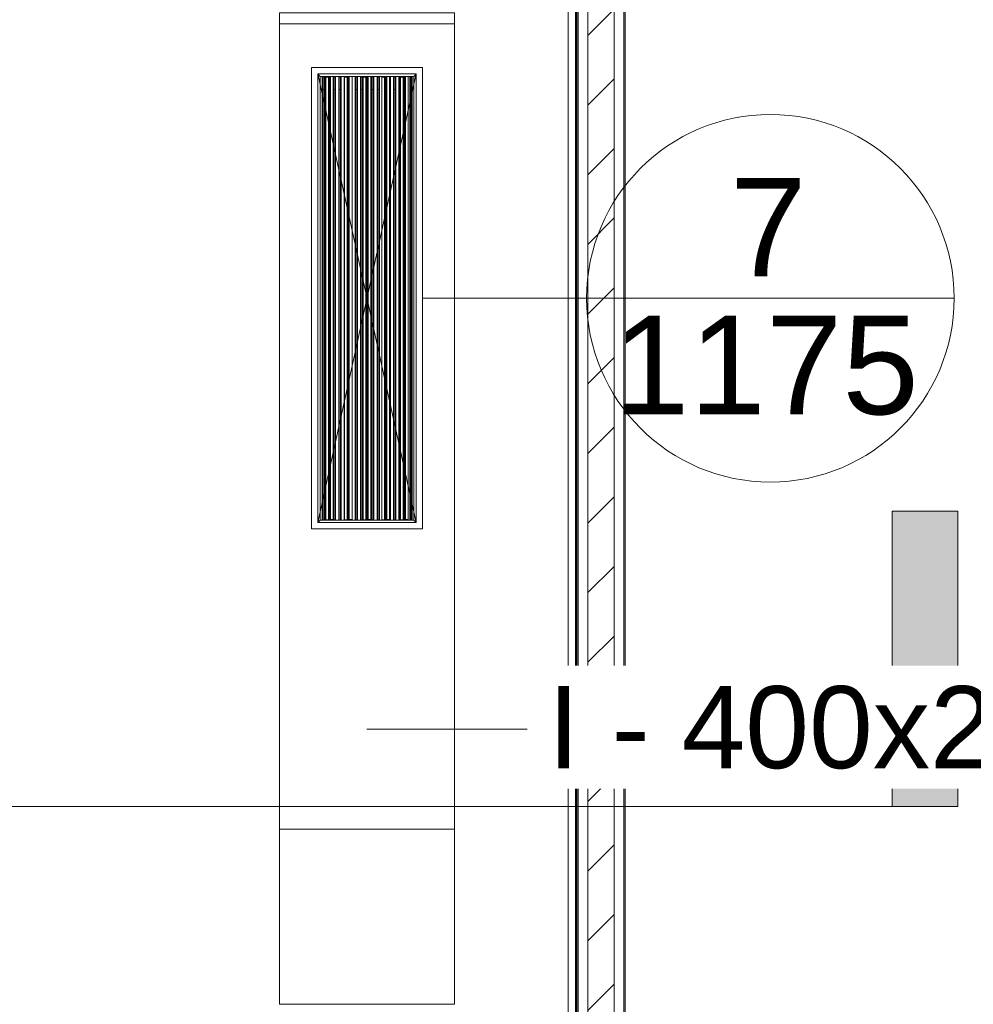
# Model space of a CAD drawing. Header units: metres. Extents: x 2.9 to 42.3, y -72.9 to -49.3.
# Tile 307 of 309: x 38.8 to 41, y -53.9 to -51.7. Entities that reach past the tile are written whole.
import ezdxf

# ---------------------------------------------------------------- set-up
doc = ezdxf.new("R2010")
doc.units = ezdxf.units.M
doc.linetypes.add('Oculto 1_5', pattern=[0.0022, 0.0015, -0.0007])
for name, color, linetype, lineweight in [('A-DETL', 7, 'Oculto 1_5', 18), ('A-WALL', 7, 'Continuous', 18), ('A-WALL-PATT', 7, 'Continuous', 18), ('DUTOS', 7, 'Continuous', 18), ('G-ANNO-SYMB', 7, 'Continuous', 9), ('M-HVAC-DUCT', 7, 'Continuous', 18)]:
    doc.layers.add(name, color=color, linetype=linetype, lineweight=lineweight)
doc.layers.add('M-HVAC-CDFF-IDEN', color=1, linetype='Continuous', lineweight=9, true_color=0xff0000)
doc.layers.add('M-HVAC-DUCT-IDEN', color=1, linetype='Continuous', lineweight=9, true_color=0xff0000)
doc.styles.add('Arial_1', font='arial.ttf', dxfattribs={"height": 0.1875})
doc.styles.add('Arial_2', font='arial.ttf', dxfattribs={"height": 0.225})
pattern_1 = [(50, (21.555, -62.929), (0.5465545, -0.047815), [0.05715, -0.62865]), (355, (21.555, -62.929), (-0.105728, 0.573166), [0.04572, -0.50292]), (100.451, (21.601, -62.933), (0.440828, 0.525349), [0.04857, -0.53427]), (46.184, (21.555, -62.776), (0.813237, -0.12613), [0.08573, -0.94298]), (96.636, (21.623, -62.787), (0.712212, 0.742287), [0.07286, -0.80141]), (351.184, (21.555, -62.776), (0.712217, 0.742274), [0.06858, -0.75438]), (21, (21.631, -62.814), (0.454846, -0.306795), [0.05715, -0.62865]), (326, (21.631, -62.814), (0.185405, 0.55256), [0.04572, -0.50292]), (71.451, (21.669, -62.84), (0.640251, 0.245763), [0.04857, -0.53427]), (37.5, (21.555, -62.929), (0.009261, 0.2536672), [0.02515, -0.47168, 0.02515, -0.48539, -0.50482]), (37.5, (21.555, -62.929), (0.009261, 0.2536672), [-1.007, 0.02515, -0.47968]), (7.5, (21.555, -62.929), (0.2004558, 0.300546), [0.02515, -0.26594, 0.02515, -0.46025, -0.1924]), (7.5, (21.555, -62.929), (0.2004558, 0.300546), [-0.77648, 0.02515, -0.16726]), (327.5, (21.385, -62.929), (0.4067682, -0.0171882), [0.02515, -0.16535, 0.02515, -0.56921, -0.78867]), (327.5, (21.385, -62.929), (0.4067682, -0.0171882), [-0.78486, 0.02515, -0.76352]), (317.5, (21.309, -62.929), (0.444383, 0.0762794), [0.02515, -0.2225, 0.02515, -0.36957, -0.56007]), (317.5, (21.309, -62.929), (0.444383, 0.0762794), [-0.64237, 0.02515, -0.53492])]

# ---------------------------------------------------------------- blocks, each defined once
blk = doc.blocks.new('4 GRE - ESCOLA DE CINEMA E AUDIOVISUAL CINE REX R07_rvt-1-2PAV')
at = {"layer": 'A-WALL-PATT', "true_color": 0xd4d4d4}
h = blk.add_hatch(dxfattribs=at)
h.set_pattern_fill('FP_1', color=254, style=0, pattern_type=2)
h.set_pattern_definition(pattern_1)
h.paths.add_polyline_path([(40.0597, -71.5933), (40.0598, -71.5933), (40.0598, -68.3629), (40.0573, -68.3629), (40.0573, -71.5933)])
h.paths.add_polyline_path([(40.0598, -68.1629), (40.0598, -65.9931), (40.0573, -65.9931), (40.0574, -68.1629)])
h.paths.add_polyline_path([(40.0598, -65.8631), (40.0598, -63.9454), (40.0573, -63.9454), (40.0573, -65.8631)])
h.paths.add_polyline_path([(40.0598, -63.7454), (40.0593, -61.4854), (40.0573, -61.4854), (40.0573, -63.7454), (40.0583, -63.7454)])
h.paths.add_polyline_path([(40.0594, -61.2854), (40.0598, -61.2854), (40.0598, -60.3554), (40.0573, -60.3554), (40.0573, -61.2854)])
h.paths.add_polyline_path([(40.0598, -60.3469), (40.0598, -57.7861), (40.0573, -57.7861), (40.0573, -60.3469)])
h.paths.add_polyline_path([(40.0573, -57.5861), (40.0598, -57.5861), (40.0598, -54.4968), (40.0573, -54.4968), (40.0573, -55.3926)])
h.paths.add_polyline_path([(40.0598, -54.2968), (40.0598, -51.2461), (40.0573, -51.2461), (40.0573, -54.2968), (40.059, -54.2968)])
h = blk.add_hatch(dxfattribs=at)
h.set_pattern_fill('FP_2', color=254, style=0, pattern_type=2)
h.set_pattern_definition([(45, (21.555, -62.929), (-0.0795495, 0.0795495), [])])
h.paths.add_polyline_path([(40.1423, -71.5933), (40.1423, -68.3629), (40.0823, -68.3629), (40.0823, -71.5933), (40.1413, -71.5933)])
h.paths.add_polyline_path([(40.1048, -68.1629), (40.1423, -68.1629), (40.1423, -63.9454), (40.0823, -63.9454), (40.0823, -68.1629)])
h.paths.add_polyline_path([(40.0823, -63.7454), (40.1423, -63.7454), (40.1423, -61.4854), (40.0823, -61.4854), (40.0823, -63.0318)])
h.paths.add_polyline_path([(40.0872, -61.2854), (40.1423, -61.2854), (40.1423, -57.7861), (40.0823, -57.7861), (40.0823, -61.2854)])
h.paths.add_polyline_path([(40.0823, -57.5861), (40.1423, -57.5861), (40.1423, -54.4968), (40.0823, -54.4968), (40.0823, -55.3926)])
h.paths.add_polyline_path([(40.0823, -54.2968), (40.1423, -54.2968), (40.1419, -51.2461), (40.0823, -51.2461), (40.0823, -52.3369)])
h = blk.add_hatch(dxfattribs=at)
h.set_pattern_fill('FP_1', color=254, style=0, pattern_type=2)
h.set_pattern_definition(pattern_1)
h.paths.add_polyline_path([(40.1648, -71.5933), (40.1673, -71.5933), (40.1673, -68.3629), (40.1648, -68.3629), (40.1648, -70.6709)])
h.paths.add_polyline_path([(40.1673, -68.1629), (40.1673, -63.9454), (40.1648, -63.9454), (40.1648, -68.1629)])
h.paths.add_polyline_path([(40.1648, -63.7454), (40.1673, -63.7454), (40.1673, -61.4854), (40.1648, -61.4854), (40.1648, -63.0318)])
h.paths.add_polyline_path([(40.1673, -61.2854), (40.1673, -57.7861), (40.1648, -57.7861), (40.1648, -61.2854)])
h.paths.add_polyline_path([(40.1673, -57.5861), (40.1673, -54.4968), (40.1648, -54.4968), (40.1648, -57.5861)])
h.paths.add_polyline_path([(40.1673, -54.2968), (40.1673, -51.2461), (40.1648, -51.2461), (40.1648, -54.2968)])
at = {"layer": 'A-WALL', "color": 253, "true_color": 0xaaaaaa}
for p, q in [((40.0373, -51.2476), (40.0373, -54.2968)), ((40.0543, -54.2968), (40.0543, -51.2476)), ((40.0558, -54.2968), (40.0558, -51.2476)), ((40.0573, -51.2461), (40.0573, -54.2968)), ((40.0573, -54.2968), (40.0573, -51.2461)), ((40.0598, -54.2968), (40.0598, -51.2461)), ((40.0823, -54.2968), (40.0823, -51.2461)), ((40.1423, -54.2968), (40.1423, -51.2461)), ((40.1648, -54.2968), (40.1648, -51.2461)), ((40.1673, -54.2968), (40.1673, -51.2461))]:
    blk.add_line(p, q, dxfattribs=at)
blk = doc.blocks.new('M_Rectangular Transition - L - 400 mm _L_-902817-2PAV')
at = {"layer": 'M-HVAC-DUCT', "color": 4, "true_color": 0x00ffff}
for p, q in [((0, 0.2), (0.4, 0.2)), ((0, -0.2), (0, 0.2)), ((0.4, 0.2), (0.4, -0.2)), ((0.4, -0.2), (0, -0.2))]:
    blk.add_line(p, q, dxfattribs=at)
blk = doc.blocks.new('M_Tampa retangular - Padrão-911082-2PAV')
at = {"layer": 'M-HVAC-DUCT', "color": 4, "true_color": 0x00ffff}
for p, q in [((0, -0.2), (0, 0.2)), ((0, 0.2), (0.025, 0.2)), ((0.025, 0.2), (0.025, -0.2)), ((0.025, -0.2), (0, -0.2))]:
    blk.add_line(p, q, dxfattribs=at)
blk = doc.blocks.new('AH-0-AG 1025x225 - TROX_AH-AG_1025x225_dxf_QMODEL_0b91c0ce_e798_4b9b_8a5d_41a66752f1cb-902421-2PAV')
at = {"layer": 'A-DETL', "color": 1, "linetype": 'Continuous', "true_color": 0xff0000}
for p, q in [((-0.527, -0.127), (-0.527, 0.127)), ((0.527, 0.127), (-0.527, 0.127)), ((-0.527, -0.127), (-0.527, 0.127)), ((0.527, 0.127), (-0.527, 0.127)), ((-0.5125, 0.1125), (-0.507, 0.107)), ((-0.5125, -0.1125), (-0.5125, 0.1125)), ((0.5125, 0.1125), (-0.5125, 0.1125)), ((-0.5125, 0.1125), (-0.507, 0.107)), ((-0.5125, -0.1125), (-0.5125, 0.1125)), ((0.5125, 0.1125), (0.507, 0.107)), ((0.5125, 0.1125), (0.507, 0.107)), ((0.5125, -0.1125), (0.5125, 0.1125)), ((0.5125, -0.1125), (0.5125, 0.1125)), ((0.527, -0.127), (0.527, 0.127)), ((0.527, -0.127), (0.527, 0.127)), ((-0.507, -0.107), (-0.507, 0.107)), ((-0.507, -0.107), (-0.507, 0.107)), ((0.507, 0.107), (-0.507, 0.107)), ((0.5055, 0.0943), (-0.5065, 0.0943)), ((-0.5065, 0.0943), (-0.5065, 0.0879)), ((-0.506, 0.102), (0.506, 0.102)), ((-0.506, 0.102), (-0.506, 0.1008)), ((0.506, 0.1008), (-0.506, 0.1008)), ((-0.506, 0.1008), (-0.506, 0.0978)), ((-0.506, 0.0965), (-0.506, 0.0978)), ((0.506, 0.0978), (-0.506, 0.0978)), ((0.506, 0.0965), (-0.506, 0.0965)), ((0.477, 0.1008), (0.477, 0.0978)), ((0.5055, 0.0943), (0.5055, 0.0879)), ((0.506, 0.102), (0.506, 0.1008)), ((0.506, 0.1008), (0.506, 0.0978)), ((0.506, 0.0965), (0.506, 0.0978)), ((0.507, -0.107), (0.507, 0.107)), ((0.507, -0.107), (0.507, 0.107)), ((-0.5065, 0.0881), (-0.5065, 0.0881)), ((-0.5065, 0.0881), (-0.5065, 0.0879)), ((-0.5065, 0.0881), (0.5065, 0.0881)), ((-0.5065, 0.0881), (0.5065, 0.0881)), ((-0.5065, 0.0879), (-0.5065, 0.0877)), ((-0.5065, 0.0879), (0.5065, 0.0879)), ((-0.5065, 0.0877), (-0.5065, 0.0874)), ((-0.5065, 0.0877), (0.5065, 0.0877)), ((-0.5065, 0.0874), (-0.5065, 0.087)), ((-0.5065, 0.0874), (0.5065, 0.0874)), ((-0.5065, 0.087), (-0.5065, 0.0866)), ((-0.5065, 0.087), (0.5065, 0.087)), ((-0.5065, 0.0866), (-0.5065, 0.0861)), ((-0.5065, 0.0866), (0.5065, 0.0866)), ((-0.5065, 0.0861), (-0.5065, 0.0856)), ((-0.5065, 0.0861), (0.5065, 0.0861)), ((-0.5065, 0.0856), (-0.5065, 0.0851)), ((-0.5065, 0.0856), (0.5065, 0.0856)), ((-0.5065, 0.0851), (-0.5065, 0.0846)), ((-0.5065, 0.0851), (0.5065, 0.0851)), ((-0.5065, 0.0846), (-0.5065, 0.0842)), ((-0.5065, 0.0846), (0.5065, 0.0846)), ((-0.5065, 0.0842), (-0.5065, 0.0838)), ((-0.5065, 0.0842), (0.5065, 0.0842)), ((-0.5065, 0.0838), (-0.5065, 0.0835)), ((-0.5065, 0.0838), (0.5065, 0.0838)), ((-0.5065, 0.0835), (-0.5065, 0.0833)), ((-0.5065, 0.0835), (-0.5055, 0.0835)), ((-0.5065, 0.0833), (-0.5065, 0.0831)), ((-0.5065, 0.0833), (-0.5055, 0.0833)), ((-0.5065, 0.0831), (-0.5065, 0.0831)), ((-0.5065, 0.0831), (0.5065, 0.0831)), ((-0.5065, 0.0831), (-0.5055, 0.0831)), ((-0.506, 0.077), (-0.506, 0.0758)), ((0.506, 0.0758), (-0.506, 0.0758)), ((-0.506, 0.0758), (-0.506, 0.0728)), ((-0.506, 0.0715), (-0.506, 0.0728)), ((0.506, 0.0728), (-0.506, 0.0728)), ((0.506, 0.0715), (-0.506, 0.0715)), ((0.5065, 0.0836), (-0.5055, 0.0836)), ((-0.5055, 0.0836), (-0.5055, 0.0769)), ((-0.5055, 0.0769), (0.5065, 0.0769)), ((0.477, 0.0758), (0.477, 0.0728)), ((0.506, 0.0895), (0.506, 0.0883)), ((0.506, 0.0769), (0.506, 0.0758)), ((0.506, 0.0758), (0.506, 0.0728)), ((0.506, 0.0715), (0.506, 0.0728)), ((0.5065, 0.0881), (0.5065, 0.0881)), ((0.5065, 0.0881), (0.5065, 0.0879)), ((0.5065, 0.0879), (0.5065, 0.0877)), ((0.5065, 0.0877), (0.5065, 0.0874)), ((0.5065, 0.0874), (0.5065, 0.087)), ((0.5065, 0.087), (0.5065, 0.0866)), ((0.5065, 0.0866), (0.5065, 0.0861)), ((0.5065, 0.0861), (0.5065, 0.0856)), ((0.5065, 0.0856), (0.5065, 0.0851)), ((0.5065, 0.0851), (0.5065, 0.0846)), ((0.5065, 0.0846), (0.5065, 0.0842)), ((0.5065, 0.0842), (0.5065, 0.0838)), ((0.5065, 0.0838), (0.5065, 0.0835)), ((0.5065, 0.0836), (0.5065, 0.0769)), ((0.5055, 0.0515), (-0.5065, 0.0515)), ((-0.5065, 0.0515), (-0.5065, 0.0448)), ((-0.5065, 0.0453), (0.5065, 0.0453)), ((-0.506, 0.0645), (0.506, 0.0645)), ((-0.506, 0.0645), (-0.506, 0.0633)), ((0.506, 0.0633), (-0.506, 0.0633)), ((-0.506, 0.0633), (-0.506, 0.0603)), ((-0.506, 0.059), (-0.506, 0.0603)), ((0.506, 0.0603), (-0.506, 0.0603)), ((0.506, 0.059), (-0.506, 0.059)), ((-0.506, 0.052), (0.506, 0.052)), ((0.477, 0.0633), (0.477, 0.0603)), ((0.5055, 0.0515), (0.5055, 0.0448)), ((0.5055, 0.0453), (0.5065, 0.0453)), ((0.5055, 0.0451), (0.5065, 0.0451)), ((0.506, 0.0645), (0.506, 0.0633)), ((0.506, 0.0633), (0.506, 0.0603)), ((0.506, 0.059), (0.506, 0.0603)), ((0.506, 0.052), (0.506, 0.0508)), ((0.506, 0.0508), (0.506, 0.0478)), ((0.506, 0.0465), (0.506, 0.0478)), ((0.5065, 0.0453), (0.5065, 0.0453)), ((0.5065, 0.0453), (0.5065, 0.0451)), ((0.5065, 0.0451), (0.5065, 0.0449)), ((-0.5065, 0.0449), (-0.5065, 0.0446)), ((-0.5065, 0.0448), (0.5055, 0.0448)), ((-0.5065, 0.0446), (-0.5065, 0.0442)), ((-0.5065, 0.0446), (0.5065, 0.0446)), ((-0.5065, 0.0442), (-0.5065, 0.0438)), ((-0.5065, 0.0442), (0.5065, 0.0442)), ((-0.5065, 0.0438), (-0.5065, 0.0433)), ((-0.5065, 0.0438), (0.5065, 0.0438)), ((-0.5065, 0.0433), (-0.5065, 0.0428)), ((-0.5065, 0.0433), (0.5065, 0.0433)), ((-0.5065, 0.0428), (-0.5065, 0.0423)), ((-0.5065, 0.0428), (0.5065, 0.0428)), ((-0.5065, 0.0423), (-0.5065, 0.0418)), ((-0.5065, 0.0423), (0.5065, 0.0423)), ((-0.5065, 0.0418), (-0.5065, 0.0414)), ((-0.5065, 0.0418), (0.5065, 0.0418)), ((-0.5065, 0.0414), (-0.5065, 0.041)), ((-0.5065, 0.0414), (0.5065, 0.0414)), ((-0.5065, 0.041), (-0.5065, 0.0407)), ((-0.5065, 0.041), (0.5065, 0.041)), ((-0.5065, 0.0407), (-0.5065, 0.0405)), ((-0.5065, 0.0407), (0.5065, 0.0407)), ((-0.5065, 0.0405), (-0.5065, 0.0403)), ((-0.5065, 0.0405), (0.5065, 0.0405)), ((-0.5065, 0.0403), (-0.5065, 0.0403)), ((-0.5065, 0.0403), (0.5065, 0.0403)), ((-0.5065, 0.0403), (0.5065, 0.0403)), ((-0.506, 0.0395), (-0.506, 0.0382)), ((-0.506, 0.0382), (-0.506, 0.0352)), ((-0.506, 0.034), (-0.506, 0.0352)), ((0.506, 0.034), (-0.506, 0.034)), ((-0.506, 0.027), (0.506, 0.027)), ((-0.506, 0.027), (-0.506, 0.0257)), ((0.506, 0.0257), (-0.506, 0.0257)), ((-0.506, 0.0257), (-0.506, 0.0227)), ((-0.506, 0.0215), (-0.506, 0.0227)), ((0.506, 0.0227), (-0.506, 0.0227)), ((-0.5055, 0.0405), (-0.5055, 0.0341)), ((-0.5055, 0.0341), (0.5065, 0.0341)), ((0.477, 0.0257), (0.477, 0.0227)), ((0.5055, 0.0449), (0.5065, 0.0449)), ((0.506, 0.027), (0.506, 0.0257)), ((0.506, 0.0257), (0.506, 0.0227)), ((0.506, 0.0215), (0.506, 0.0227)), ((0.5065, 0.0449), (0.5065, 0.0446)), ((0.5065, 0.0446), (0.5065, 0.0442)), ((0.5065, 0.0442), (0.5065, 0.0438)), ((0.5065, 0.0438), (0.5065, 0.0433)), ((0.5065, 0.0433), (0.5065, 0.0428)), ((0.5065, 0.0428), (0.5065, 0.0423)), ((0.5065, 0.0423), (0.5065, 0.0418)), ((0.5065, 0.0418), (0.5065, 0.0414)), ((0.5065, 0.0414), (0.5065, 0.041)), ((0.5065, 0.041), (0.5065, 0.0407)), ((0.5065, 0.0407), (0.5065, 0.0405)), ((0.5065, 0.0405), (0.5065, 0.0403)), ((0.5065, 0.0405), (0.5065, 0.0341)), ((0.5065, 0.0403), (0.5065, 0.0403)), ((0.5055, 0.0087), (-0.5065, 0.0087)), ((-0.5065, 0.0087), (-0.5065, 0.0023)), ((-0.5065, 0.0025), (-0.5065, 0.0025)), ((-0.5065, 0.0025), (-0.5065, 0.0023)), ((-0.5065, 0.0025), (0.5065, 0.0025)), ((-0.5065, 0.0025), (0.5065, 0.0025)), ((-0.5065, 0.0023), (-0.5065, 0.0021)), ((-0.5065, 0.0023), (0.5065, 0.0023)), ((-0.5065, 0.0021), (-0.5065, 0.0018)), ((-0.5065, 0.0021), (0.5065, 0.0021)), ((-0.5065, 0.0018), (-0.5065, 0.0014)), ((-0.5065, 0.0018), (0.5065, 0.0018)), ((-0.5065, 0.0014), (-0.5065, 0.001)), ((-0.5065, 0.0014), (0.5065, 0.0014)), ((-0.5065, 0.001), (-0.5065, 0.0005)), ((-0.5065, 0.001), (0.5065, 0.001)), ((-0.5065, 0.0005), (-0.5065, 0)), ((-0.5065, 0.0005), (0.5065, 0.0005)), ((0.506, 0.0215), (-0.506, 0.0215)), ((-0.506, 0.0145), (0.506, 0.0145)), ((-0.506, 0.0145), (-0.506, 0.0132)), ((0.506, 0.0132), (-0.506, 0.0132)), ((-0.506, 0.0132), (-0.506, 0.0103)), ((-0.506, 0.009), (-0.506, 0.0103)), ((0.506, 0.0103), (-0.506, 0.0103)), ((0.506, 0.009), (-0.506, 0.009)), ((0.477, 0.0132), (0.477, 0.0103)), ((0.5055, 0.0087), (0.5055, 0.0023)), ((0.506, 0.0145), (0.506, 0.0132)), ((0.506, 0.0132), (0.506, 0.0103)), ((0.506, 0.009), (0.506, 0.0103)), ((0.5065, 0.0025), (0.5065, 0.0025)), ((0.5065, 0.0025), (0.5065, 0.0023)), ((0.5065, 0.0023), (0.5065, 0.0021)), ((0.5065, 0.0021), (0.5065, 0.0018)), ((0.5065, 0.0018), (0.5065, 0.0014)), ((0.5065, 0.0014), (0.5065, 0.001)), ((0.5065, 0.001), (0.5065, 0.0005)), ((0.5065, 0.0005), (0.5065, 0)), ((-0.5065, 0), (-0.5065, -0.0005)), ((-0.5065, 0), (0.5065, 0)), ((-0.5065, -0.0005), (-0.5065, -0.001)), ((-0.5065, -0.0005), (0.5065, -0.0005)), ((-0.5065, -0.001), (-0.5065, -0.0014)), ((-0.5065, -0.001), (0.5065, -0.001)), ((-0.5065, -0.0014), (-0.5065, -0.0018)), ((-0.5065, -0.0014), (0.5065, -0.0014)), ((-0.5065, -0.0018), (-0.5065, -0.0021)), ((-0.5065, -0.0018), (0.5065, -0.0018)), ((-0.5065, -0.0021), (-0.5065, -0.0023)), ((-0.5065, -0.0021), (-0.5055, -0.0021)), ((-0.5065, -0.0023), (-0.5065, -0.0025)), ((-0.5065, -0.0023), (-0.5055, -0.0023)), ((-0.5065, -0.0025), (-0.5065, -0.0025)), ((-0.5065, -0.0025), (0.5065, -0.0025)), ((-0.5065, -0.0025), (-0.5055, -0.0025)), ((-0.506, -0.0035), (-0.506, -0.0023)), ((-0.506, -0.0105), (0.506, -0.0105)), ((-0.506, -0.0105), (-0.506, -0.0118)), ((0.506, -0.0118), (-0.506, -0.0118)), ((-0.506, -0.0118), (-0.506, -0.0148)), ((-0.506, -0.016), (-0.506, -0.0148)), ((0.506, -0.0148), (-0.506, -0.0148)), ((0.506, -0.016), (-0.506, -0.016)), ((0.5065, -0.002), (-0.5055, -0.002)), ((-0.5055, -0.002), (-0.5055, -0.0087)), ((0.5065, -0.0087), (-0.5055, -0.0087)), ((0.477, -0.0118), (0.477, -0.0148)), ((0.506, -0.0105), (0.506, -0.0118)), ((0.506, -0.0118), (0.506, -0.0148)), ((0.506, -0.016), (0.506, -0.0148)), ((0.5065, 0), (0.5065, -0.0005)), ((0.5065, -0.0005), (0.5065, -0.001)), ((0.5065, -0.001), (0.5065, -0.0014)), ((0.5065, -0.0014), (0.5065, -0.0018)), ((0.5065, -0.0018), (0.5065, -0.0021)), ((0.5065, -0.002), (0.5065, -0.0087)), ((0.5055, -0.0341), (-0.5065, -0.0341)), ((-0.5065, -0.0341), (-0.5065, -0.0408)), ((-0.5065, -0.0403), (0.5065, -0.0403)), ((-0.5065, -0.0407), (-0.5065, -0.041)), ((-0.5065, -0.0408), (0.5055, -0.0408)), ((-0.5065, -0.041), (-0.5065, -0.0414)), ((-0.5065, -0.041), (0.5065, -0.041)), ((-0.5065, -0.0414), (-0.5065, -0.0418)), ((-0.5065, -0.0414), (0.5065, -0.0414)), ((-0.5065, -0.0418), (-0.5065, -0.0423)), ((-0.5065, -0.0418), (0.5065, -0.0418)), ((-0.5065, -0.0423), (-0.5065, -0.0428)), ((-0.5065, -0.0423), (0.5065, -0.0423)), ((-0.5065, -0.0428), (-0.5065, -0.0433)), ((-0.5065, -0.0428), (0.5065, -0.0428)), ((-0.5065, -0.0433), (-0.5065, -0.0438)), ((-0.5065, -0.0433), (0.5065, -0.0433)), ((-0.5065, -0.0438), (-0.5065, -0.0442)), ((-0.5065, -0.0438), (0.5065, -0.0438)), ((-0.5065, -0.0442), (-0.5065, -0.0446)), ((-0.5065, -0.0442), (0.5065, -0.0442)), ((-0.5065, -0.0446), (-0.5065, -0.0449)), ((-0.5065, -0.0446), (0.5065, -0.0446)), ((-0.5065, -0.0449), (-0.5065, -0.0451)), ((-0.5065, -0.0449), (0.5065, -0.0449)), ((-0.506, -0.023), (0.506, -0.023)), ((-0.506, -0.023), (-0.506, -0.0243)), ((0.506, -0.0243), (-0.506, -0.0243)), ((-0.506, -0.0243), (-0.506, -0.0272)), ((-0.506, -0.0285), (-0.506, -0.0272)), ((0.506, -0.0272), (-0.506, -0.0272)), ((0.506, -0.0285), (-0.506, -0.0285)), ((0.477, -0.0243), (0.477, -0.0272)), ((0.5055, -0.0341), (0.5055, -0.0408)), ((0.5055, -0.0403), (0.5065, -0.0403)), ((0.5055, -0.0405), (0.5065, -0.0405)), ((0.5055, -0.0407), (0.5065, -0.0407)), ((0.506, -0.023), (0.506, -0.0243)), ((0.506, -0.0243), (0.506, -0.0272)), ((0.506, -0.0285), (0.506, -0.0272)), ((0.506, -0.0355), (0.506, -0.0368)), ((0.506, -0.0368), (0.506, -0.0397)), ((0.5065, -0.0403), (0.5065, -0.0403)), ((0.5065, -0.0403), (0.5065, -0.0405)), ((0.5065, -0.0405), (0.5065, -0.0407)), ((0.5065, -0.0407), (0.5065, -0.041)), ((0.5065, -0.041), (0.5065, -0.0414)), ((0.5065, -0.0414), (0.5065, -0.0418)), ((0.5065, -0.0418), (0.5065, -0.0423)), ((0.5065, -0.0423), (0.5065, -0.0428)), ((0.5065, -0.0428), (0.5065, -0.0433)), ((0.5065, -0.0433), (0.5065, -0.0438)), ((0.5065, -0.0438), (0.5065, -0.0442)), ((0.5065, -0.0442), (0.5065, -0.0446)), ((0.5065, -0.0446), (0.5065, -0.0449)), ((0.5065, -0.0449), (0.5065, -0.0451)), ((-0.5065, -0.0451), (-0.5065, -0.0453)), ((-0.5065, -0.0451), (0.5065, -0.0451)), ((-0.5065, -0.0453), (-0.5065, -0.0453)), ((-0.5065, -0.0453), (0.5065, -0.0453)), ((-0.5065, -0.0453), (0.5065, -0.0453)), ((-0.506, -0.048), (-0.506, -0.0493)), ((-0.506, -0.0493), (-0.506, -0.0522)), ((-0.506, -0.0535), (-0.506, -0.0522)), ((0.506, -0.0522), (-0.506, -0.0522)), ((0.506, -0.0535), (-0.506, -0.0535)), ((-0.506, -0.0605), (0.506, -0.0605)), ((-0.506, -0.0605), (-0.506, -0.0618)), ((0.506, -0.0618), (-0.506, -0.0618)), ((-0.506, -0.0618), (-0.506, -0.0647)), ((-0.506, -0.066), (-0.506, -0.0647)), ((0.506, -0.0647), (-0.506, -0.0647)), ((0.506, -0.066), (-0.506, -0.066)), ((-0.5055, -0.0451), (-0.5055, -0.0515)), ((-0.5055, -0.0515), (0.5065, -0.0515)), ((0.477, -0.0618), (0.477, -0.0647)), ((0.506, -0.0535), (0.506, -0.0522)), ((0.506, -0.0605), (0.506, -0.0618)), ((0.506, -0.0618), (0.506, -0.0647)), ((0.506, -0.066), (0.506, -0.0647)), ((0.5065, -0.0451), (0.5065, -0.0453)), ((0.5065, -0.0451), (0.5065, -0.0515)), ((0.5065, -0.0453), (0.5065, -0.0453)), ((0.5055, -0.0769), (-0.5065, -0.0769)), ((-0.5065, -0.0769), (-0.5065, -0.0833)), ((-0.5065, -0.0831), (-0.5065, -0.0831)), ((-0.5065, -0.0831), (-0.5065, -0.0833)), ((-0.5065, -0.0831), (0.5065, -0.0831)), ((-0.5065, -0.0831), (0.5065, -0.0831)), ((-0.5065, -0.0833), (-0.5065, -0.0835)), ((-0.5065, -0.0833), (0.5065, -0.0833)), ((-0.5065, -0.0835), (-0.5065, -0.0838)), ((-0.5065, -0.0835), (0.5065, -0.0835)), ((-0.5065, -0.0838), (-0.5065, -0.0842)), ((-0.5065, -0.0838), (0.5065, -0.0838)), ((-0.5065, -0.0842), (-0.5065, -0.0846)), ((-0.5065, -0.0842), (0.5065, -0.0842)), ((-0.5065, -0.0846), (-0.5065, -0.0851)), ((-0.5065, -0.0846), (0.5065, -0.0846)), ((-0.5065, -0.0851), (-0.5065, -0.0856)), ((-0.5065, -0.0851), (0.5065, -0.0851)), ((-0.5065, -0.0856), (-0.5065, -0.0861)), ((-0.5065, -0.0856), (0.5065, -0.0856)), ((-0.5065, -0.0861), (-0.5065, -0.0866)), ((-0.5065, -0.0861), (0.5065, -0.0861)), ((-0.5065, -0.0866), (-0.5065, -0.087)), ((-0.5065, -0.0866), (0.5065, -0.0866)), ((-0.5065, -0.087), (-0.5065, -0.0874)), ((-0.5065, -0.087), (0.5065, -0.087)), ((-0.5065, -0.0874), (-0.5065, -0.0877)), ((-0.5065, -0.0874), (0.5065, -0.0874)), ((-0.5065, -0.0877), (-0.5065, -0.0879)), ((-0.5065, -0.0877), (-0.5055, -0.0877)), ((-0.5065, -0.0879), (-0.5065, -0.0881)), ((-0.5065, -0.0879), (-0.5055, -0.0879)), ((-0.5065, -0.0881), (-0.5065, -0.0881)), ((-0.5065, -0.0881), (0.5065, -0.0881)), ((-0.5065, -0.0881), (-0.5055, -0.0881)), ((-0.506, -0.073), (0.506, -0.073)), ((-0.506, -0.073), (-0.506, -0.0743)), ((0.506, -0.0743), (-0.506, -0.0743)), ((-0.506, -0.0743), (-0.506, -0.0769)), ((-0.506, -0.0879), (-0.506, -0.0897)), ((-0.506, -0.091), (-0.506, -0.0897)), ((0.5065, -0.0876), (-0.5055, -0.0876)), ((-0.5055, -0.0876), (-0.5055, -0.0943)), ((0.477, -0.0743), (0.477, -0.0769)), ((0.5055, -0.0769), (0.5055, -0.0833)), ((0.506, -0.073), (0.506, -0.0743)), ((0.506, -0.0743), (0.506, -0.0772)), ((0.506, -0.0785), (0.506, -0.0772)), ((0.5065, -0.0831), (0.5065, -0.0831)), ((0.5065, -0.0831), (0.5065, -0.0833)), ((0.5065, -0.0833), (0.5065, -0.0835)), ((0.5065, -0.0835), (0.5065, -0.0838)), ((0.5065, -0.0838), (0.5065, -0.0842)), ((0.5065, -0.0842), (0.5065, -0.0846)), ((0.5065, -0.0846), (0.5065, -0.0851)), ((0.5065, -0.0851), (0.5065, -0.0856)), ((0.5065, -0.0856), (0.5065, -0.0861)), ((0.5065, -0.0861), (0.5065, -0.0866)), ((0.5065, -0.0866), (0.5065, -0.087)), ((0.5065, -0.087), (0.5065, -0.0874)), ((0.5065, -0.0874), (0.5065, -0.0877)), ((0.5065, -0.0876), (0.5065, -0.0943)), ((-0.507, -0.107), (-0.5125, -0.1125)), ((-0.507, -0.107), (-0.5125, -0.1125)), ((0.507, -0.107), (-0.507, -0.107)), ((-0.506, -0.098), (0.506, -0.098)), ((-0.506, -0.098), (-0.506, -0.0993)), ((0.506, -0.0993), (-0.506, -0.0993)), ((-0.506, -0.0993), (-0.506, -0.1022)), ((-0.506, -0.1035), (-0.506, -0.1022)), ((0.506, -0.1022), (-0.506, -0.1022)), ((0.506, -0.1035), (-0.506, -0.1035)), ((-0.5055, -0.0943), (0.5065, -0.0943)), ((0.477, -0.0993), (0.477, -0.1022)), ((0.506, -0.098), (0.506, -0.0993)), ((0.506, -0.0993), (0.506, -0.1022)), ((0.506, -0.1035), (0.506, -0.1022)), ((0.507, -0.107), (0.5125, -0.1125)), ((0.507, -0.107), (0.5125, -0.1125)), ((0.527, -0.127), (-0.527, -0.127)), ((-0.527, -0.127), (0.527, -0.127)), ((0.5125, -0.1125), (-0.5125, -0.1125)), ((0.055, -0.1126), (-0.049, -0.1126)), ((-0.049, -0.1126), (0.055, -0.1126)), ((-0.0405, -0.1127), (-0.0437, -0.1127)), ((-0.0405, -0.1127), (-0.0437, -0.1127)), ((-0.0372, -0.1127), (-0.0405, -0.1127)), ((-0.0405, -0.1127), (-0.0372, -0.1127)), ((-0.034, -0.1127), (-0.0372, -0.1127)), ((-0.0372, -0.1127), (-0.034, -0.1127)), ((-0.0288, -0.1127), (-0.0316, -0.1127)), ((-0.0316, -0.1127), (-0.0288, -0.1127)), ((-0.0266, -0.1127), (-0.0288, -0.1127)), ((-0.0266, -0.1127), (-0.0288, -0.1127)), ((-0.0288, -0.1127), (-0.0266, -0.1127)), ((-0.0288, -0.1127), (-0.0256, -0.1127)), ((-0.0257, -0.1127), (-0.0266, -0.1127)), ((-0.0258, -0.1127), (-0.0266, -0.1127)), ((-0.0263, -0.1127), (-0.0266, -0.1127)), ((-0.026, -0.1127), (-0.0263, -0.1127)), ((-0.0258, -0.1127), (-0.026, -0.1127)), ((-0.0255, -0.1127), (-0.0258, -0.1127)), ((-0.025, -0.1127), (-0.0258, -0.1127)), ((-0.0257, -0.1127), (-0.0255, -0.1127)), ((-0.0256, -0.1127), (-0.0216, -0.1127)), ((-0.0255, -0.1127), (-0.0253, -0.1127)), ((-0.0253, -0.1127), (-0.0255, -0.1127)), ((-0.0253, -0.1127), (-0.0251, -0.1127)), ((-0.0252, -0.1127), (-0.0253, -0.1127)), ((-0.025, -0.1127), (-0.0252, -0.1127)), ((-0.0251, -0.1127), (-0.025, -0.1127)), ((-0.025, -0.1127), (-0.025, -0.1127)), ((-0.025, -0.1127), (-0.025, -0.1127)), ((-0.025, -0.1127), (-0.025, -0.1127)), ((-0.0243, -0.1127), (-0.025, -0.1127)), ((-0.0237, -0.1127), (-0.0243, -0.1127)), ((-0.0242, -0.1127), (-0.0236, -0.1127)), ((-0.0242, -0.1127), (-0.0216, -0.1127)), ((-0.0231, -0.1127), (-0.0237, -0.1127)), ((-0.0236, -0.1127), (-0.0231, -0.1127)), ((-0.0231, -0.1127), (-0.0227, -0.1127)), ((-0.0227, -0.1127), (-0.0231, -0.1127)), ((-0.0227, -0.1127), (-0.0224, -0.1127)), ((-0.0224, -0.1127), (-0.0227, -0.1127)), ((-0.0224, -0.1127), (-0.0222, -0.1127)), ((-0.0223, -0.1127), (-0.0224, -0.1127)), ((-0.0222, -0.1127), (-0.0223, -0.1127)), ((-0.0204, -0.1127), (-0.0205, -0.1127)), ((-0.0205, -0.1127), (-0.0204, -0.1127)), ((-0.02, -0.1127), (-0.0204, -0.1127)), ((-0.0204, -0.1127), (-0.02, -0.1127)), ((-0.0194, -0.1127), (-0.02, -0.1127)), ((-0.02, -0.1127), (-0.0194, -0.1127)), ((-0.0186, -0.1127), (-0.0194, -0.1127)), ((-0.0194, -0.1127), (-0.0186, -0.1127)), ((-0.0176, -0.1127), (-0.0186, -0.1127)), ((-0.0186, -0.1127), (-0.0176, -0.1127)), ((-0.0165, -0.1127), (-0.0176, -0.1127)), ((-0.0176, -0.1127), (-0.0165, -0.1127)), ((-0.0172, -0.1127), (-0.0173, -0.1127)), ((-0.0173, -0.1127), (-0.0172, -0.1127)), ((-0.0171, -0.1127), (-0.0172, -0.1127)), ((-0.0172, -0.1127), (-0.0171, -0.1127)), ((-0.0167, -0.1127), (-0.0171, -0.1127)), ((-0.0171, -0.1127), (-0.0167, -0.1127)), ((-0.0163, -0.1127), (-0.0167, -0.1127)), ((-0.0167, -0.1127), (-0.0163, -0.1127)), ((-0.0152, -0.1127), (-0.0165, -0.1127)), ((-0.0165, -0.1127), (-0.0152, -0.1127)), ((-0.0158, -0.1127), (-0.0163, -0.1127)), ((-0.0163, -0.1127), (-0.0158, -0.1127)), ((-0.0152, -0.1127), (-0.0158, -0.1127)), ((-0.0158, -0.1127), (-0.0152, -0.1127)), ((-0.0146, -0.1127), (-0.0152, -0.1127)), ((-0.0152, -0.1127), (-0.014, -0.1127)), ((-0.0152, -0.1127), (-0.0146, -0.1127)), ((-0.0152, -0.1127), (-0.014, -0.1127)), ((-0.014, -0.1127), (-0.0146, -0.1127)), ((-0.0146, -0.1127), (-0.014, -0.1127)), ((-0.014, -0.1127), (-0.0133, -0.1127)), ((-0.014, -0.1127), (-0.0127, -0.1127)), ((-0.014, -0.1127), (-0.0133, -0.1127)), ((-0.014, -0.1127), (-0.0127, -0.1127)), ((-0.0133, -0.1127), (-0.0127, -0.1127)), ((-0.0127, -0.1127), (-0.0133, -0.1127)), ((-0.0127, -0.1127), (-0.0115, -0.1127)), ((-0.0127, -0.1127), (-0.0121, -0.1127)), ((-0.0121, -0.1127), (-0.0127, -0.1127)), ((-0.0115, -0.1127), (-0.0127, -0.1127)), ((-0.0121, -0.1127), (-0.0116, -0.1127)), ((-0.0116, -0.1127), (-0.0121, -0.1127)), ((-0.0116, -0.1127), (-0.0112, -0.1127)), ((-0.0112, -0.1127), (-0.0116, -0.1127)), ((-0.0115, -0.1127), (-0.0103, -0.1127)), ((-0.0103, -0.1127), (-0.0115, -0.1127)), ((-0.0112, -0.1127), (-0.0109, -0.1127)), ((-0.0109, -0.1127), (-0.0112, -0.1127)), ((-0.0109, -0.1127), (-0.0107, -0.1127)), ((-0.0107, -0.1127), (-0.0109, -0.1127)), ((-0.0107, -0.1127), (-0.0106, -0.1127)), ((-0.0106, -0.1127), (-0.0107, -0.1127)), ((-0.0103, -0.1127), (-0.0093, -0.1127)), ((-0.0093, -0.1127), (-0.0103, -0.1127)), ((-0.0093, -0.1127), (-0.0085, -0.1127)), ((-0.0085, -0.1127), (-0.0093, -0.1127)), ((-0.0085, -0.1127), (-0.0079, -0.1127)), ((-0.0079, -0.1127), (-0.0085, -0.1127)), ((-0.0079, -0.1127), (-0.0075, -0.1127)), ((-0.0075, -0.1127), (-0.0079, -0.1127)), ((-0.0075, -0.1127), (-0.0074, -0.1127)), ((-0.0074, -0.1127), (-0.0075, -0.1127)), ((0.0011, -0.1127), (-0.0072, -0.1127)), ((-0.0072, -0.1127), (-0.0039, -0.1127)), ((-0.0031, -0.1127), (-0.0065, -0.1127)), ((-0.0065, -0.1127), (-0.0031, -0.1127)), ((-0.0023, -0.1127), (-0.0057, -0.1127)), ((-0.0057, -0.1127), (-0.0023, -0.1127)), ((-0.0015, -0.1127), (-0.0049, -0.1127)), ((-0.0049, -0.1127), (-0.0015, -0.1127)), ((-0.0019, -0.1127), (-0.0041, -0.1127)), ((-0.0041, -0.1127), (-0.0024, -0.1127)), ((-0.0039, -0.1127), (0.0043, -0.1127)), ((-0.0019, -0.1127), (-0.0024, -0.1127)), ((-0.0013, -0.1127), (0.0022, -0.1127)), ((-0.0013, -0.1127), (-0.0008, -0.1127)), ((0.0022, -0.1127), (-0.0008, -0.1127)), ((0.0029, -0.1127), (-0.0005, -0.1127)), ((-0.0005, -0.1127), (0.0029, -0.1127)), ((-0.0004, -0.1127), (0.0015, -0.1127)), ((-0.0004, -0.1127), (0.0001, -0.1127)), ((0.0015, -0.1127), (0.0001, -0.1127)), ((0.0037, -0.1127), (0.0003, -0.1127)), ((0.0003, -0.1127), (0.0037, -0.1127)), ((0.0045, -0.1127), (0.0011, -0.1127)), ((0.0011, -0.1127), (0.0045, -0.1127)), ((0.0011, -0.1127), (0.0043, -0.1127)), ((0.0043, -0.1127), (0.0042, -0.1127)), ((0.0042, -0.1127), (0.0043, -0.1127)), ((0.0045, -0.1127), (0.0043, -0.1127)), ((0.0043, -0.1127), (0.0045, -0.1127)), ((0.0049, -0.1127), (0.0045, -0.1127)), ((0.0045, -0.1127), (0.0049, -0.1127)), ((0.0054, -0.1127), (0.0049, -0.1127)), ((0.0049, -0.1127), (0.0054, -0.1127)), ((0.0052, -0.1127), (0.005, -0.1127)), ((0.005, -0.1127), (0.005, -0.1127)), ((0.005, -0.1127), (0.005, -0.1127)), ((0.005, -0.1127), (0.0052, -0.1127)), ((0.0055, -0.1127), (0.0052, -0.1127)), ((0.0052, -0.1127), (0.0055, -0.1127)), ((0.0059, -0.1127), (0.0054, -0.1127)), ((0.0054, -0.1127), (0.0059, -0.1127)), ((0.0059, -0.1127), (0.0055, -0.1127)), ((0.0055, -0.1127), (0.0059, -0.1127)), ((0.0066, -0.1127), (0.0059, -0.1127)), ((0.0063, -0.1127), (0.0059, -0.1127)), ((0.0059, -0.1127), (0.0063, -0.1127)), ((0.0059, -0.1127), (0.0066, -0.1127)), ((0.0069, -0.1127), (0.0063, -0.1127)), ((0.0063, -0.1127), (0.0069, -0.1127)), ((0.0075, -0.1127), (0.0065, -0.1127)), ((0.0065, -0.1127), (0.0075, -0.1127)), ((0.0073, -0.1127), (0.0066, -0.1127)), ((0.0066, -0.1127), (0.0073, -0.1127)), ((0.0074, -0.1127), (0.0069, -0.1127)), ((0.0069, -0.1127), (0.0074, -0.1127)), ((0.0073, -0.1127), (0.008, -0.1127)), ((0.0073, -0.1127), (0.008, -0.1127)), ((0.008, -0.1127), (0.0074, -0.1127)), ((0.0074, -0.1127), (0.008, -0.1127)), ((0.0085, -0.1127), (0.0075, -0.1127)), ((0.0086, -0.1127), (0.0075, -0.1127)), ((0.0075, -0.1127), (0.0075, -0.1127)), ((0.0075, -0.1127), (0.0087, -0.1127)), ((0.0075, -0.1127), (0.0083, -0.1127)), ((0.008, -0.1127), (0.0086, -0.1127)), ((0.008, -0.1127), (0.0088, -0.1127)), ((0.008, -0.1127), (0.0086, -0.1127)), ((0.008, -0.1127), (0.0088, -0.1127)), ((0.0086, -0.1127), (0.0083, -0.1127)), ((0.0085, -0.1127), (0.0083, -0.1127)), ((0.0086, -0.1127), (0.0083, -0.1127)), ((0.0087, -0.1127), (0.0085, -0.1127)), ((0.0086, -0.1127), (0.0088, -0.1127)), ((0.0089, -0.1127), (0.0086, -0.1127)), ((0.0086, -0.1127), (0.0092, -0.1127)), ((0.0092, -0.1127), (0.0086, -0.1127)), ((0.0088, -0.1127), (0.0087, -0.1127)), ((0.0087, -0.1127), (0.0101, -0.1127)), ((0.0088, -0.1127), (0.0089, -0.1127)), ((0.0089, -0.1127), (0.0088, -0.1127)), ((0.0088, -0.1127), (0.0095, -0.1127)), ((0.0095, -0.1127), (0.0088, -0.1127)), ((0.0089, -0.1127), (0.0089, -0.1127)), ((0.0091, -0.1127), (0.0089, -0.1127)), ((0.0094, -0.1127), (0.0091, -0.1127)), ((0.0092, -0.1127), (0.0094, -0.1127)), ((0.0092, -0.1127), (0.0101, -0.1127)), ((0.0092, -0.1127), (0.0097, -0.1127)), ((0.0097, -0.1127), (0.0092, -0.1127)), ((0.0094, -0.1127), (0.0096, -0.1127)), ((0.0096, -0.1127), (0.0094, -0.1127)), ((0.0095, -0.1127), (0.0101, -0.1127)), ((0.0101, -0.1127), (0.0095, -0.1127)), ((0.0096, -0.1127), (0.0097, -0.1127)), ((0.0097, -0.1127), (0.0096, -0.1127)), ((0.0097, -0.1127), (0.0098, -0.1127)), ((0.0098, -0.1127), (0.0097, -0.1127)), ((0.0101, -0.1127), (0.0097, -0.1127)), ((0.0102, -0.1127), (0.0097, -0.1127)), ((0.0098, -0.1127), (0.0099, -0.1127)), ((0.0099, -0.1127), (0.0098, -0.1127)), ((0.0099, -0.1127), (0.0099, -0.1127)), ((0.0101, -0.1127), (0.0106, -0.1127)), ((0.0101, -0.1127), (0.0107, -0.1127)), ((0.0107, -0.1127), (0.0101, -0.1127)), ((0.0106, -0.1127), (0.0102, -0.1127)), ((0.0106, -0.1127), (0.0108, -0.1127)), ((0.0108, -0.1127), (0.0106, -0.1127)), ((0.0107, -0.1127), (0.0112, -0.1127)), ((0.0112, -0.1127), (0.0107, -0.1127)), ((0.0108, -0.1127), (0.011, -0.1127)), ((0.011, -0.1127), (0.0108, -0.1127)), ((0.011, -0.1127), (0.0111, -0.1127)), ((0.0111, -0.1127), (0.011, -0.1127)), ((0.0112, -0.1127), (0.0115, -0.1127)), ((0.0115, -0.1127), (0.0112, -0.1127)), ((0.0133, -0.1127), (0.0113, -0.1127)), ((0.0133, -0.1127), (0.0113, -0.1127)), ((0.0115, -0.1127), (0.0117, -0.1127)), ((0.0117, -0.1127), (0.0115, -0.1127)), ((0.0117, -0.1127), (0.0118, -0.1127)), ((0.0118, -0.1127), (0.0117, -0.1127)), ((0.0145, -0.1127), (0.0133, -0.1127)), ((0.0133, -0.1127), (0.0133, -0.1127)), ((0.0133, -0.1127), (0.0145, -0.1127)), ((0.0165, -0.1127), (0.0145, -0.1127)), ((0.0145, -0.1127), (0.0165, -0.1127)), ((0.0145, -0.1127), (0.0145, -0.1127)), ((0.0191, -0.1127), (0.018, -0.1127)), ((0.018, -0.1127), (0.0191, -0.1127)), ((0.0191, -0.1127), (0.0218, -0.1127)), ((0.0191, -0.1127), (0.0218, -0.1127)), ((0.0191, -0.1127), (0.0218, -0.1127)), ((0.0191, -0.1127), (0.0218, -0.1127)), ((0.0191, -0.1127), (0.0218, -0.1127)), ((0.0191, -0.1127), (0.0218, -0.1127)), ((0.0236, -0.1127), (0.0234, -0.1127)), ((0.0234, -0.1127), (0.0234, -0.1127)), ((0.0234, -0.1127), (0.0234, -0.1127)), ((0.0234, -0.1127), (0.0236, -0.1127)), ((0.0239, -0.1127), (0.0236, -0.1127)), ((0.0236, -0.1127), (0.0239, -0.1127)), ((0.0243, -0.1127), (0.0239, -0.1127)), ((0.0239, -0.1127), (0.0243, -0.1127)), ((0.0247, -0.1127), (0.0243, -0.1127)), ((0.0243, -0.1127), (0.0247, -0.1127)), ((0.0253, -0.1127), (0.0247, -0.1127)), ((0.0248, -0.1127), (0.0247, -0.1127)), ((0.0247, -0.1127), (0.0248, -0.1127)), ((0.0247, -0.1127), (0.0253, -0.1127)), ((0.0249, -0.1127), (0.0248, -0.1127)), ((0.0248, -0.1127), (0.0249, -0.1127)), ((0.025, -0.1127), (0.0249, -0.1127)), ((0.0249, -0.1127), (0.025, -0.1127)), ((0.0253, -0.1127), (0.025, -0.1127)), ((0.025, -0.1127), (0.0253, -0.1127)), ((0.0259, -0.1127), (0.0253, -0.1127)), ((0.0255, -0.1127), (0.0253, -0.1127)), ((0.0253, -0.1127), (0.0255, -0.1127)), ((0.0253, -0.1127), (0.0259, -0.1127)), ((0.0258, -0.1127), (0.0255, -0.1127)), ((0.0255, -0.1127), (0.0258, -0.1127)), ((0.0262, -0.1127), (0.0258, -0.1127)), ((0.0258, -0.1127), (0.0262, -0.1127)), ((0.0265, -0.1127), (0.0259, -0.1127)), ((0.0259, -0.1127), (0.0265, -0.1127)), ((0.0265, -0.1127), (0.0262, -0.1127)), ((0.0262, -0.1127), (0.0265, -0.1127)), ((0.0269, -0.1127), (0.0265, -0.1127)), ((0.0271, -0.1127), (0.0265, -0.1127)), ((0.0265, -0.1127), (0.0271, -0.1127)), ((0.0265, -0.1127), (0.0269, -0.1127)), ((0.0272, -0.1127), (0.0269, -0.1127)), ((0.0269, -0.1127), (0.0272, -0.1127)), ((0.0277, -0.1127), (0.0271, -0.1127)), ((0.0271, -0.1127), (0.0277, -0.1127)), ((0.0276, -0.1127), (0.0272, -0.1127)), ((0.0272, -0.1127), (0.0276, -0.1127)), ((0.0276, -0.1127), (0.028, -0.1127)), ((0.0276, -0.1127), (0.028, -0.1127)), ((0.0283, -0.1127), (0.0277, -0.1127)), ((0.0277, -0.1127), (0.0283, -0.1127)), ((0.0283, -0.1127), (0.028, -0.1127)), ((0.0283, -0.1127), (0.028, -0.1127)), ((0.0283, -0.1127), (0.0283, -0.1127)), ((0.0283, -0.1127), (0.0283, -0.1127)), ((0.0299, -0.1127), (0.031, -0.1127)), ((0.031, -0.1127), (0.0299, -0.1127)), ((0.0337, -0.1127), (0.031, -0.1127)), ((0.031, -0.1127), (0.031, -0.1127)), ((0.031, -0.1127), (0.0337, -0.1127)), ((0.031, -0.1127), (0.031, -0.1127)), ((0.0337, -0.1127), (0.0337, -0.1127)), ((0.0337, -0.1127), (0.0337, -0.1127)), ((0.0349, -0.1127), (0.0337, -0.1127)), ((0.0337, -0.1127), (0.0349, -0.1127)), ((0.0377, -0.1127), (0.0365, -0.1127)), ((0.0365, -0.1127), (0.0377, -0.1127)), ((0.0407, -0.1127), (0.0377, -0.1127)), ((0.0407, -0.1127), (0.0377, -0.1127)), ((0.0418, -0.1127), (0.0407, -0.1127)), ((0.0407, -0.1127), (0.0418, -0.1127)), ((0.0445, -0.1127), (0.0433, -0.1127)), ((0.0433, -0.1127), (0.0445, -0.1127)), ((0.0474, -0.1127), (0.0462, -0.1127)), ((0.0462, -0.1127), (0.0474, -0.1127)), ((0.0474, -0.1127), (0.0476, -0.1127)), ((0.0474, -0.1127), (0.0476, -0.1127)), ((0.0476, -0.1127), (0.0495, -0.1127)), ((0.0476, -0.1127), (0.0495, -0.1127)), ((0.049, -0.1127), (0.0512, -0.1127)), ((0.049, -0.1127), (0.0512, -0.1127)), ((0.0512, -0.1127), (0.0495, -0.1127)), ((0.0512, -0.1127), (0.0495, -0.1127))]:
    blk.add_line(p, q, dxfattribs=at)
blk = doc.blocks.new('AH-0-AG 1025x225 - TROX_AH-AG_1025x225_dxf-902420-2PAV')
blk.add_blockref('AH-0-AG 1025x225 - TROX_AH-AG_1025x225_dxf_QMODEL_0b91c0ce_e798_4b9b_8a5d_41a66752f1cb-902421-2PAV', (0, 0))
blk = doc.blocks.new('AH-0-AG 1025x225 - AH-0-AG 1025x225-944844-2PAV')
blk.add_blockref('AH-0-AG 1025x225 - TROX_AH-AG_1025x225_dxf-902420-2PAV', (0, 0))
blk = doc.blocks.new('Corte - M_Final do corte - Preenchido-28045-2PAV')
at = {"layer": 'G-ANNO-SYMB'}
blk.add_hatch(color=256, dxfattribs=at).paths.add_polyline_path([(0, 0.009), (0, 0), (-0.002, 0), (-0.002, 0.009)])
for p, q in [((0, 0.009), (-0.002, 0.009)), ((-0.002, 0.009), (-0.002, 0)), ((0, 0), (0, 0.009)), ((-0.002, 0), (0, 0))]:
    blk.add_line(p, q, dxfattribs=at)
blk = doc.blocks.new('M_Identificador de terminal de ar_BTS - Em caixas-852561-2PAV')
at = {"layer": 'M-HVAC-CDFF-IDEN'}
blk.add_line((-0.0056, 0), (0.0056, 0), dxfattribs=at)
blk.add_circle((0, 0), 0.0056, dxfattribs=at)

msp = doc.modelspace()

# ---------------------------------------------------------------- linework, layer by layer
at = {"layer": 'A-DETL', "color": 4, "linetype": 'Continuous', "true_color": 0x00ffff}
for p, q in [((39.4649, -52.833), (39.4649, -51.808)), ((39.4649, -51.808), (39.6899, -51.808)), ((39.6899, -51.808), (39.4649, -52.833)), ((39.6899, -52.833), (39.4649, -51.808)), ((39.6899, -51.808), (39.6899, -52.833)), ((39.6899, -52.833), (39.4649, -52.833))]:
    msp.add_line(p, q, dxfattribs=at)
at = {"layer": 'DUTOS', "color": 4, "true_color": 0x00ffff}
for p, q in [((39.3774, -51.6932), (39.7774, -51.6932)), ((39.3774, -51.6932), (39.3774, -53.5336)), ((39.7774, -51.6932), (39.7774, -53.5336)), ((39.7774, -53.5336), (39.3774, -53.5336))]:
    msp.add_line(p, q, dxfattribs=at)
at = {"layer": 'G-ANNO-SYMB'}
msp.add_line((4.1178, -53.482), (40.778, -53.482), dxfattribs=at)
at = {"layer": 'M-HVAC-CDFF-IDEN'}
msp.add_line((39.7044, -52.3205), (40.0794, -52.3205), dxfattribs=at)
at = {"layer": 'M-HVAC-DUCT-IDEN'}
msp.add_line((39.5774, -53.3048), (39.9909, -53.3048), dxfattribs=at)

# ---------------------------------------------------------------- block references
at = {"lineweight": 5}
msp.add_blockref('4 GRE - ESCOLA DE CINEMA E AUDIOVISUAL CINE REX R07_rvt-1-2PAV', (0, 0), dxfattribs=at)
at = {"layer": 'A-DETL', "color": 1, "linetype": 'Continuous', "true_color": 0xff0000, "rotation": 89.9999999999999}
msp.add_blockref('AH-0-AG 1025x225 - AH-0-AG 1025x225-944844-2PAV', (39.5774, -52.3205), dxfattribs=at)
at = {"layer": 'G-ANNO-SYMB', "extrusion": (0, 0, -1), "xscale": 74.99999999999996, "yscale": 74.99999999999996, "zscale": 74.99999999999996}
msp.add_blockref('Corte - M_Final do corte - Preenchido-28045-2PAV', (-40.778, -53.482), dxfattribs=at)
at = {"layer": 'M-HVAC-CDFF-IDEN', "xscale": 74.99999999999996, "yscale": 74.99999999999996, "zscale": 74.99999999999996}
msp.add_blockref('M_Identificador de terminal de ar_BTS - Em caixas-852561-2PAV', (40.4994, -52.3205), dxfattribs=at)
at = {"layer": 'M-HVAC-DUCT', "color": 4, "true_color": 0x00ffff}
for name, p, rotation in [('M_Tampa retangular - Padrão-911082-2PAV', (39.5774, -51.6932), 90), ('M_Rectangular Transition - L - 400 mm _L_-902817-2PAV', (39.5774, -53.5336), 270)]:
    msp.add_blockref(name, p, dxfattribs=dict(at, rotation=rotation))

# ---------------------------------------------------------------- texts
at = {"layer": 'M-HVAC-CDFF-IDEN', "color": 7, "char_height": 0.225, "attachment_point": 1, "style": 'Arial_2'}
for s, insert, width in [('7', (40.4073, -52.0454), 0.216456), ('1175', (40.1395, -52.3605), 0.865822)]:
    msp.add_mtext(s, dxfattribs=dict(at, insert=insert, width=width))

# ---------------------------------------------------------------- next in the draw order: texts
at = {"layer": 'M-HVAC-DUCT-IDEN', "color": 7, "insert": (39.9909, -53.2066), "char_height": 0.1875, "width": 2.675632, "attachment_point": 1, "style": 'Arial_1', "bg_fill": 3, "box_fill_scale": 1.25, "bg_fill_color": 256, "bg_fill_true_color": 13158600, "bg_fill_transparency": 0}
msp.add_mtext('I - 400x200 (1,175)', dxfattribs=at)

doc.saveas('drawing.dxf')
